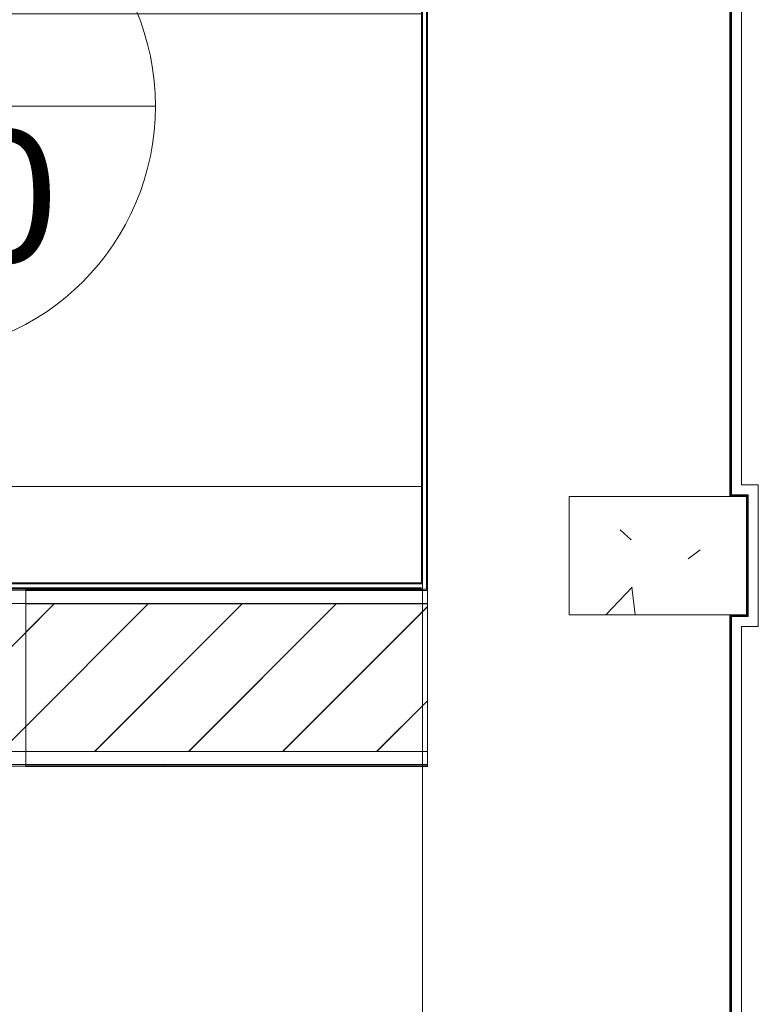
# Model space of a CAD drawing. Header units: metres. Extents: x 2.9 to 42.3, y -72.9 to -49.3.
# Tile 296 of 309: x 34 to 35.2, y -58.4 to -56.8. Entities that reach past the tile are written whole.
import ezdxf

# ---------------------------------------------------------------- set-up
doc = ezdxf.new("R2010")
doc.units = ezdxf.units.M
for name, color, linetype, lineweight in [('A-COLS', 7, 'Continuous', 18), ('A-FLOR-PATT', 7, 'Continuous', 18), ('A-WALL', 7, 'Continuous', 18), ('A-WALL-PATT', 7, 'Continuous', 18), ('S-COLS', 7, 'Continuous', 18)]:
    doc.layers.add(name, color=color, linetype=linetype, lineweight=lineweight)
doc.layers.add('M-HVAC-CDFF-IDEN', color=1, linetype='Continuous', lineweight=9, true_color=0xff0000)
doc.styles.add('Arial_2', font='arial.ttf', dxfattribs={"height": 0.225})
pattern_1 = [(50, (21.555, -62.929), (0.546555, -0.047815), [0.05715, -0.62865]), (355, (21.555, -62.929), (-0.105728, 0.573166), [0.04572, -0.50292]), (100.451, (21.601, -62.933), (0.440828, 0.52535), [0.04857, -0.53427]), (46.184, (21.555, -62.776), (0.813237, -0.12613), [0.08573, -0.94298]), (96.636, (21.623, -62.787), (0.71221, 0.742287), [0.07286, -0.80141]), (351.184, (21.555, -62.776), (0.712217, 0.742274), [0.06858, -0.75438]), (21, (21.631, -62.814), (0.454846, -0.306795), [0.05715, -0.62865]), (326, (21.631, -62.814), (0.185405, 0.55256), [0.04572, -0.50292]), (71.451, (21.669, -62.84), (0.64025, 0.245763), [0.04857, -0.53427]), (37.5, (21.555, -62.929), (0.009261, 0.2536672), [0.02515, -0.47168, 0.02515, -0.48539, -0.50482]), (37.5, (21.555, -62.929), (0.009261, 0.2536672), [-1.007, 0.02515, -0.47968]), (7.5, (21.555, -62.929), (0.200456, 0.300546), [0.02515, -0.26594, 0.02515, -0.46025, -0.1924]), (7.5, (21.555, -62.929), (0.200456, 0.300546), [-0.77648, 0.02515, -0.16726]), (327.5, (21.385, -62.929), (0.4067682, -0.0171882), [0.02515, -0.16535, 0.02515, -0.56921, -0.78867]), (327.5, (21.385, -62.929), (0.4067682, -0.0171882), [-0.78486, 0.02515, -0.76352]), (317.5, (21.309, -62.929), (0.444383, 0.076279), [0.02515, -0.2225, 0.02515, -0.36957, -0.56007]), (317.5, (21.309, -62.929), (0.444383, 0.076279), [-0.64237, 0.02515, -0.53492])]
pattern_2 = [(45, (21.555, -62.929), (-0.0795495, 0.0795495), [])]
pattern_3 = [(45, (21.555, -62.929), (-0.0795495, 0.0795495), []), (135, (21.555, -62.929), (-0.0795495, -0.0795495), [])]

# ---------------------------------------------------------------- blocks, each defined once
blk = doc.blocks.new('Paredes 15 - Paredes 6-6874455-2PAV')
at = {"layer": 'A-WALL', "color": 253, "true_color": 0xaaaaaa}
for p, q in [((35.179, -57.5855), (35.179, -54.3441)), ((34.6587, -54.8516), (34.6587, -57.678)), ((34.6587, -57.678), (34.6587, -65.052)), ((35.179, -68.1426), (35.179, -57.7855))]:
    blk.add_line(p, q, dxfattribs=at)
blk = doc.blocks.new('Concreto-Retangular-Coluna - 20 X 30-8710684-2PAV')
at = {"layer": 'S-COLS', "true_color": 0xaaaaaa}
h = blk.add_hatch(dxfattribs=at)
h.set_pattern_fill('FP_18', color=253, style=0, pattern_type=2)
h.set_pattern_definition([(320, (-5.243, 13.502), (-0.047815, -0.546555), [0.05715, -0.62865]), (265, (-5.243, 13.502), (0.573166, 0.105728), [0.04572, -0.50292]), (10.451, (-5.247, 13.457), (0.52535, -0.440828), [0.04857, -0.53427]), (316.184, (-5.091, 13.502), (-0.12613, -0.813237), [0.08572, -0.94297]), (6.636, (-5.101, 13.435), (0.742287, -0.71221), [0.07286, -0.80141]), (261.184, (-5.091, 13.502), (0.742274, -0.712217), [0.06858, -0.75438]), (291, (-5.129, 13.426), (-0.306795, -0.454846), [0.05715, -0.62865]), (236, (-5.129, 13.426), (0.55256, -0.185405), [0.04572, -0.50292]), (341.451, (-5.154, 13.388), (0.245763, -0.64025), [0.04857, -0.53427]), (307.5, (-5.243, 13.502), (0.2536672, -0.009261), [0.02515, -0.47168, 0.02515, -0.48539, -0.50482]), (307.5, (-5.243, 13.502), (0.2536672, -0.009261), [-1.007, 0.02515, -0.47968]), (277.5, (-5.243, 13.502), (0.300546, -0.200456), [0.02515, -0.26594, 0.02515, -0.46025, -0.19241]), (277.5, (-5.243, 13.502), (0.300546, -0.200456), [-0.77648, 0.02515, -0.16726]), (237.5, (-5.243, 13.672), (-0.0171882, -0.4067682), [0.02515, -0.16535, 0.02515, -0.56921, -0.78867]), (237.5, (-5.243, 13.672), (-0.0171882, -0.4067682), [-0.78486, 0.02515, -0.76352]), (227.5, (-5.243, 13.748), (0.076279, -0.444383), [0.02515, -0.2225, 0.02515, -0.36957, -0.56007]), (227.5, (-5.243, 13.748), (0.076279, -0.444383), [-0.64237, 0.02515, -0.53492])])
h.paths.add_polyline_path([(-0.1, -0.15), (0.1, -0.15), (0.1, 0.15), (-0.1, 0.15), (-0.1, 0.1451)])
at = {"layer": 'S-COLS', "color": 253, "true_color": 0xaaaaaa}
for p, q in [((0.1, 0.15), (-0.1, 0.15)), ((-0.1, 0.15), (-0.1, -0.15)), ((0.1, -0.15), (0.1, 0.15)), ((-0.1, -0.15), (0.1, -0.15))]:
    blk.add_line(p, q, dxfattribs=at)
blk = doc.blocks.new('4 GRE - ESCOLA DE CINEMA E AUDIOVISUAL CINE REX R07_rvt-1-2PAV')
at = {"layer": 'A-FLOR-PATT', "true_color": 0xcbcbcb}
h = blk.add_hatch(dxfattribs=at)
h.set_pattern_fill('FP_10', color=9, style=0, pattern_type=2)
h.set_pattern_definition([(270, (33.927, -189.569), (0.8, 5e-17), []), (0, (33.927, -189.569), (0, 0.8), [])])
h.paths.add_polyline_path([(34.6587, -57.7415), (34.6587, -57.74), (34.6573, -57.7401), (34.6573, -57.7415)])
h.paths.add_polyline_path([(34.6573, -57.733), (34.6587, -57.7329), (34.6573, -57.7315)])
h.paths.add_polyline_path([(34.6573, -54.8515), (34.6587, -54.8515), (34.6587, -54.8502)])
h.paths.add_polyline_path([(34.6573, -57.7315), (34.6568, -54.8515), (34.5923, -54.8515), (34.5923, -54.8227), (33.7323, -54.8227), (33.7323, -54.8515), (33.129, -54.8515), (33.129, -54.954), (33.139, -54.9549), (33.1395, -54.9615), (33.5874, -54.9621), (33.611, -54.9668), (33.6282, -54.9775), (33.6356, -54.9844), (33.6416, -54.9932), (33.6487, -55.0045), (33.654, -55.0311), (33.6534, -55.6154), (33.6488, -55.6361), (33.6353, -55.6552), (33.62, -55.6653), (33.6161, -55.6673), (33.5948, -55.6715), (33.2268, -55.6715), (33.2259, -55.674), (33.149, -55.674), (33.149, -55.6885), (33.129, -55.6885), (33.129, -56.4039), (33.1302, -56.395), (33.1337, -56.3866), (33.1392, -56.3794), (33.1464, -56.3739), (33.1547, -56.3704), (33.1637, -56.3692), (33.2301, -56.3692), (33.242, -56.3705), (33.2533, -56.3744), (33.2634, -56.3807), (33.2719, -56.3891), (33.2785, -56.3997), (33.2824, -56.4104), (33.285, -56.425), (33.4757, -56.3844), (33.5001, -56.3807), (33.5646, -56.379), (33.6285, -56.388), (33.6908, -56.4078), (33.7051, -56.4164), (33.7184, -56.428), (33.7297, -56.4416), (33.736, -56.4479), (33.7538, -56.4774), (33.7638, -56.5103), (33.7675, -56.5383), (33.7689, -56.5665), (33.7662, -56.605), (33.7638, -56.6228), (33.7538, -56.6557), (33.736, -56.6852), (33.7069, -56.7142), (33.69, -56.7246), (33.6771, -56.7287), (33.6427, -56.7407), (33.5982, -56.7486), (33.591, -56.7493), (33.5646, -56.753), (33.5001, -56.7513), (33.4806, -56.749), (33.4738, -56.7484), (33.3102, -56.7125), (33.2848, -56.707), (33.2816, -56.7249), (33.2761, -56.7376), (33.2675, -56.7484), (33.2565, -56.7567), (33.2437, -56.762), (33.23, -56.7637), (33.1637, -56.7637), (33.1547, -56.7625), (33.1464, -56.7591), (33.1392, -56.7535), (33.1337, -56.7463), (33.1302, -56.738), (33.129, -56.7294), (33.129, -56.7939), (33.2208, -56.8002), (33.321, -56.8193), (33.4182, -56.8502), (33.5111, -56.8925), (33.5982, -56.9454), (33.6802, -57.0101), (33.7507, -57.0805), (33.8138, -57.1607), (33.8669, -57.2477), (33.9093, -57.3405), (33.9403, -57.4377), (33.9596, -57.5379), (33.9668, -57.6396), (33.9623, -57.7315), (34.6526, -57.7315)])
h.paths.add_polyline_path([(33.3754, -55.6365), (33.5948, -55.6365), (33.6079, -55.6324), (33.6161, -55.6232), (33.619, -55.6124), (33.619, -55.0311), (33.6136, -55.0131), (33.6014, -55.0011), (33.5844, -54.9965), (33.139, -54.9967), (33.139, -55.004), (33.129, -55.004), (33.129, -55.0829), (33.1301, -55.0758), (33.1328, -55.0692), (33.137, -55.0634), (33.1428, -55.0585), (33.1489, -55.0553), (33.1787, -55.0495), (33.2434, -55.0399), (33.2969, -55.0367), (33.3721, -55.0396), (33.4285, -55.0449), (33.4605, -55.0526), (33.4902, -55.0669), (33.5161, -55.0873), (33.537, -55.1128), (33.5482, -55.133), (33.5562, -55.1547), (33.5729, -55.2348), (33.5778, -55.3211), (33.5729, -55.3983), (33.5562, -55.4784), (33.5482, -55.5001), (33.537, -55.5203), (33.5161, -55.5458), (33.4902, -55.5662), (33.4605, -55.5805), (33.4285, -55.5882), (33.3628, -55.5944), (33.2951, -55.5963), (33.2434, -55.5932), (33.1695, -55.5821), (33.1489, -55.5777), (33.1425, -55.5744), (33.137, -55.5697), (33.1328, -55.5639), (33.1301, -55.5572), (33.129, -55.5501), (33.129, -55.6288), (33.139, -55.6297), (33.139, -55.6363), (33.3748, -55.6365)])
h.paths.add_polyline_path([(33.1878, -55.3012), (33.1895, -55.3006), (33.1921, -55.2996), (33.1963, -55.2991), (33.2008, -55.2997), (33.2008, -55.2996), (33.1959, -55.2991), (33.1895, -55.3005)])
at = {"layer": 'A-WALL-PATT', "true_color": 0xaaaaaa}
h = blk.add_hatch(dxfattribs=at)
h.set_pattern_fill('FP_22', color=253, style=0, pattern_type=2)
h.set_pattern_definition(pattern_3)
h.paths.add_polyline_path([(34.6573, -57.744), (34.6588, -57.744), (34.6588, -57.7415), (34.6573, -57.7415)])
h.paths.add_polyline_path([(34.6588, -57.733), (34.6588, -54.8515), (34.6573, -54.8515), (34.6573, -57.7315)])
h = blk.add_hatch(dxfattribs=at)
h.set_pattern_fill('FP_22', color=253, style=0, pattern_type=2)
h.set_pattern_definition(pattern_3)
h.paths.add_polyline_path([(34.6671, -57.7415), (34.6673, -57.7415), (34.6673, -54.8515), (34.6658, -54.8515), (34.6658, -57.7415)])
h.paths.add_polyline_path([(34.6658, -54.85), (34.6673, -54.85), (34.6673, -54.843), (34.6658, -54.843)])
h = blk.add_hatch(dxfattribs=at)
h.set_pattern_fill('FP_22', color=253, style=0, pattern_type=2)
h.set_pattern_definition(pattern_3)
h.paths.add_polyline_path([(34.6573, -57.733), (34.6573, -57.7315), (33.8994, -57.7323), (33.8994, -57.733), (34.6042, -57.733)])
h.paths.add_polyline_path([(33.1165, -57.733), (33.119, -57.733), (33.119, -57.7315), (33.1165, -57.7315)])
h.paths.add_polyline_path([(33.5261, -57.733), (33.6744, -57.733), (33.6744, -57.7315), (33.129, -57.7315), (33.1275, -57.733), (33.3721, -57.733)])
h = blk.add_hatch(dxfattribs=at)
h.set_pattern_fill('FP_22', color=253, style=0, pattern_type=2)
h.set_pattern_definition(pattern_3)
h.paths.add_polyline_path([(33.8994, -57.7415), (34.6573, -57.7415), (34.6573, -57.74), (33.8994, -57.74)])
h.paths.add_polyline_path([(33.3721, -57.7415), (33.6744, -57.7415), (33.6744, -57.74), (33.119, -57.74), (33.119, -57.7415)])
at = {"layer": 'A-WALL-PATT', "true_color": 0xd4d4d4}
h = blk.add_hatch(dxfattribs=at)
h.set_pattern_fill('FP_1', color=254, style=0, pattern_type=2)
h.set_pattern_definition(pattern_1)
h.paths.add_polyline_path([(33.3721, -57.744), (33.3965, -57.744), (33.3965, -57.7415), (33.1165, -57.7415), (33.1165, -57.744)])
h.paths.add_polyline_path([(33.5261, -57.744), (33.6744, -57.744), (33.6744, -57.7415), (33.4915, -57.7415), (33.4915, -57.744)])
h.paths.add_polyline_path([(33.9873, -57.744), (33.9873, -57.7415), (33.8994, -57.7419), (33.8994, -57.744)])
h = blk.add_hatch(dxfattribs=at)
h.set_pattern_fill('FP_2', color=254, style=0, pattern_type=2)
h.set_pattern_definition(pattern_2)
h.paths.add_polyline_path([(32.8048, -58.0165), (33.6619, -58.0165), (33.6619, -58.0108), (33.6744, -58.0108), (33.6744, -57.7665), (32.7823, -57.7665), (32.7823, -58.0165)])
h.paths.add_polyline_path([(33.9119, -58.0165), (33.9873, -58.0165), (33.9873, -57.7665), (33.8994, -57.7669), (33.8994, -58.0108), (33.9119, -58.0108)])
h = blk.add_hatch(dxfattribs=at)
h.set_pattern_fill('FP_2', color=254, style=0, pattern_type=2)
h.set_pattern_definition(pattern_2)
h.paths.add_polyline_path([(34.6671, -58.0165), (34.6671, -57.7665), (33.9873, -57.7665), (33.9882, -58.0165), (34.6042, -58.0165)])
h = blk.add_hatch(dxfattribs=at)
h.set_pattern_fill('FP_2', color=254, style=0, pattern_type=2)
h.set_pattern_definition(pattern_2)
h.paths.add_polyline_path([(33.9882, -58.0169), (34.6673, -58.0169), (34.6673, -57.7669), (33.9873, -57.7669), (33.9873, -58.0169)])
h = blk.add_hatch(dxfattribs=at)
h.set_pattern_fill('FP_1', color=254, style=0, pattern_type=2)
h.set_pattern_definition(pattern_1)
h.paths.add_polyline_path([(34.2962, -58.0415), (34.6671, -58.0415), (34.6671, -58.039), (33.9873, -58.039), (33.9882, -58.0415)])
h = blk.add_hatch(dxfattribs=at)
h.set_pattern_fill('FP_1', color=254, style=0, pattern_type=2)
h.set_pattern_definition(pattern_1)
h.paths.add_polyline_path([(34.6042, -58.0419), (34.6673, -58.0419), (34.6673, -58.0394), (33.9873, -58.0394), (33.9882, -58.0419), (34.2962, -58.0419)])
at = {"layer": 'A-WALL', "color": 253, "true_color": 0xaaaaaa}
for p, q in [((35.179, -54.4855), (35.179, -57.5655)), ((35.1805, -54.487), (35.1805, -57.5655)), ((35.182, -54.487), (35.182, -57.5655)), ((35.199, -57.5655), (35.199, -54.487)), ((34.6573, -54.8515), (34.6573, -57.7315)), ((34.6588, -57.733), (34.6588, -54.8515)), ((34.6658, -57.7415), (34.6658, -54.8515)), ((34.6673, -57.7415), (34.6673, -54.8515)), ((35.179, -57.5655), (35.179, -57.5855)), ((35.179, -57.5655), (35.179, -57.5825)), ((35.1805, -57.5825), (35.1805, -57.5655)), ((35.182, -57.5825), (35.182, -57.5655)), ((35.2273, -57.5655), (35.199, -57.5655)), ((35.2273, -57.5825), (35.2273, -57.5655)), ((35.1805, -57.5825), (35.179, -57.5825)), ((35.179, -57.584), (35.1805, -57.584)), ((35.179, -57.584), (35.179, -57.5855)), ((35.1805, -57.584), (35.1805, -57.5825)), ((35.1805, -57.584), (35.2088, -57.584)), ((35.1805, -57.5855), (35.1805, -57.584)), ((35.182, -57.5825), (35.2103, -57.5825)), ((35.2088, -57.584), (35.2088, -57.5855)), ((35.2088, -57.5855), (35.2088, -57.7855)), ((35.2103, -57.5825), (35.2103, -57.584)), ((35.2103, -57.584), (35.2103, -57.5855)), ((35.2103, -57.5855), (35.2103, -57.7855)), ((35.2273, -57.5855), (35.2273, -57.5825)), ((35.2273, -57.7855), (35.2273, -57.5855)), ((33.119, -57.74), (34.6573, -57.74)), ((33.1275, -57.733), (34.6573, -57.733)), ((34.6573, -57.7315), (33.129, -57.7315)), ((34.6588, -57.733), (34.6573, -57.733)), ((33.119, -57.7415), (34.6573, -57.7415)), ((33.4915, -57.744), (33.9873, -57.744)), ((33.9873, -57.7415), (33.494, -57.7415)), ((34.6573, -57.7415), (33.9873, -57.7415)), ((33.9873, -57.7415), (33.9873, -58.0415)), ((33.9873, -57.7419), (33.9873, -57.7415)), ((34.6673, -57.7419), (33.9873, -57.7419)), ((33.9873, -57.744), (33.9873, -57.7444)), ((34.6573, -57.744), (33.9873, -57.744)), ((33.9873, -57.7444), (33.9873, -57.744)), ((33.9873, -57.7444), (34.6673, -57.7444)), ((34.6573, -57.7415), (34.6573, -57.744)), ((34.6588, -57.744), (34.6573, -57.744)), ((34.6588, -57.744), (34.6573, -57.744)), ((34.6588, -57.7415), (34.6588, -57.744)), ((34.6588, -57.744), (34.6588, -57.7665)), ((34.6658, -57.7415), (34.6671, -57.7415)), ((34.6671, -58.0415), (34.6671, -57.7415)), ((34.6671, -57.7415), (34.6673, -57.7415)), ((34.6673, -58.0419), (34.6673, -57.7419)), ((33.469, -57.7665), (33.9873, -57.7665)), ((33.9873, -57.7665), (33.9873, -57.7669)), ((34.6588, -57.7665), (33.9873, -57.7665)), ((33.9873, -57.7669), (33.9873, -57.7665)), ((33.9873, -57.7669), (34.6673, -57.7669)), ((34.6658, -57.7665), (34.6588, -57.7665)), ((34.6658, -57.7665), (34.6588, -57.7665)), ((34.6671, -57.7665), (34.6658, -57.7665)), ((34.6671, -57.7665), (34.6658, -57.7665)), ((35.179, -57.7855), (35.179, -60.1954)), ((35.179, -57.7855), (35.179, -57.787)), ((35.179, -57.787), (35.1805, -57.787)), ((35.1805, -57.7855), (35.1805, -57.787)), ((35.1805, -57.787), (35.1805, -60.1954)), ((35.1805, -57.787), (35.182, -57.787)), ((35.182, -57.787), (35.182, -57.7855)), ((35.182, -57.787), (35.199, -57.787)), ((35.182, -57.7885), (35.182, -60.1954)), ((35.182, -57.7885), (35.199, -57.7885)), ((35.2088, -57.787), (35.199, -57.787)), ((35.2103, -57.7885), (35.199, -57.7885)), ((35.2088, -57.7855), (35.2088, -57.787)), ((35.2103, -57.7855), (35.2103, -57.787)), ((35.2103, -57.787), (35.2103, -57.7885)), ((35.2273, -57.7885), (35.2273, -57.7855)), ((35.2273, -57.8055), (35.2273, -57.7885)), ((35.199, -60.1954), (35.199, -57.8055)), ((35.199, -57.8055), (35.2273, -57.8055)), ((32.8073, -58.0165), (33.9873, -58.0165)), ((33.9873, -58.0165), (33.9873, -58.0169)), ((34.6671, -58.0165), (33.9873, -58.0165)), ((33.9873, -58.0169), (33.9873, -58.0165)), ((33.9873, -58.0169), (34.6673, -58.0169)), ((32.8073, -58.039), (33.9873, -58.039)), ((33.9873, -58.039), (33.9873, -58.0394)), ((34.6671, -58.039), (33.9873, -58.039)), ((33.9873, -58.0394), (33.9873, -58.039)), ((33.9873, -58.0394), (34.6673, -58.0394)), ((32.8073, -58.0415), (33.9873, -58.0415)), ((33.9873, -58.0415), (33.9873, -58.0419)), ((33.9873, -58.0415), (34.6671, -58.0415)), ((33.9873, -58.0419), (34.6673, -58.0419))]:
    blk.add_line(p, q, dxfattribs=at)
at = {"layer": 'A-WALL', "color": 253, "lineweight": 18, "true_color": 0xaaaaaa}
blk.add_blockref('Paredes 15 - Paredes 6-6874455-2PAV', (0, 0), dxfattribs=at)
at = {"layer": 'S-COLS', "color": 253, "lineweight": 18, "true_color": 0xaaaaaa, "rotation": 90.00000000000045}
blk.add_blockref('Concreto-Retangular-Coluna - 20 X 30-8710684-2PAV', (35.0573, -57.6855), dxfattribs=at)
blk = doc.blocks.new('Family - P25-300006-2PAV')
at = {"layer": 'S-COLS', "color": 253, "true_color": 0xaaaaaa}
for p, q in [((0.15, 0.1), (0.1487, 0.1)), ((0.15, -0.1), (0.15, 0.1)), ((0.1487, -0.1), (0.15, -0.1))]:
    blk.add_line(p, q, dxfattribs=at)
blk = doc.blocks.new('Family - P25-301606-2PAV')
at = {"layer": 'S-COLS', "color": 253, "true_color": 0xaaaaaa}
for p, q in [((0.15, 0.1), (0.1487, 0.1)), ((0.15, -0.1), (0.15, 0.1)), ((0.1487, -0.1), (0.15, -0.1))]:
    blk.add_line(p, q, dxfattribs=at)
blk = doc.blocks.new('ESTRUTURAL CINE REX _011_IFC-1-2PAV')
at = {"layer": 'A-COLS', "color": 253, "lineweight": 18, "true_color": 0xaaaaaa}
blk.add_blockref('Family - P25-301606-2PAV', (35.0586, -57.6855), dxfattribs=at)
at = {"layer": 'S-COLS', "color": 253, "lineweight": 18, "true_color": 0xaaaaaa}
blk.add_blockref('Family - P25-300006-2PAV', (35.0586, -57.6855), dxfattribs=at)
blk = doc.blocks.new('M_Identificador de terminal de ar_BTS - Em caixas-852561-2PAV')
at = {"layer": 'M-HVAC-CDFF-IDEN'}
blk.add_line((-0.0056, 0), (0.0056, 0), dxfattribs=at)
blk.add_circle((0, 0), 0.0056, dxfattribs=at)

msp = doc.modelspace()

# ---------------------------------------------------------------- block references
at = {"lineweight": 5}
for name in ['4 GRE - ESCOLA DE CINEMA E AUDIOVISUAL CINE REX R07_rvt-1-2PAV', 'ESTRUTURAL CINE REX _011_IFC-1-2PAV']:
    msp.add_blockref(name, (0, 0), dxfattribs=at)
at = {"layer": 'M-HVAC-CDFF-IDEN', "xscale": 74.99999999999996, "yscale": 74.99999999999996, "zscale": 74.99999999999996}
msp.add_blockref('M_Identificador de terminal de ar_BTS - Em caixas-852561-2PAV', (33.7869, -56.9249), dxfattribs=at)

# ---------------------------------------------------------------- texts
at = {"layer": 'M-HVAC-CDFF-IDEN', "color": 7, "insert": (33.5162, -56.9649), "char_height": 0.225, "width": 0.649367, "attachment_point": 1, "style": 'Arial_2'}
msp.add_mtext('150', dxfattribs=at)

doc.saveas('drawing.dxf')
